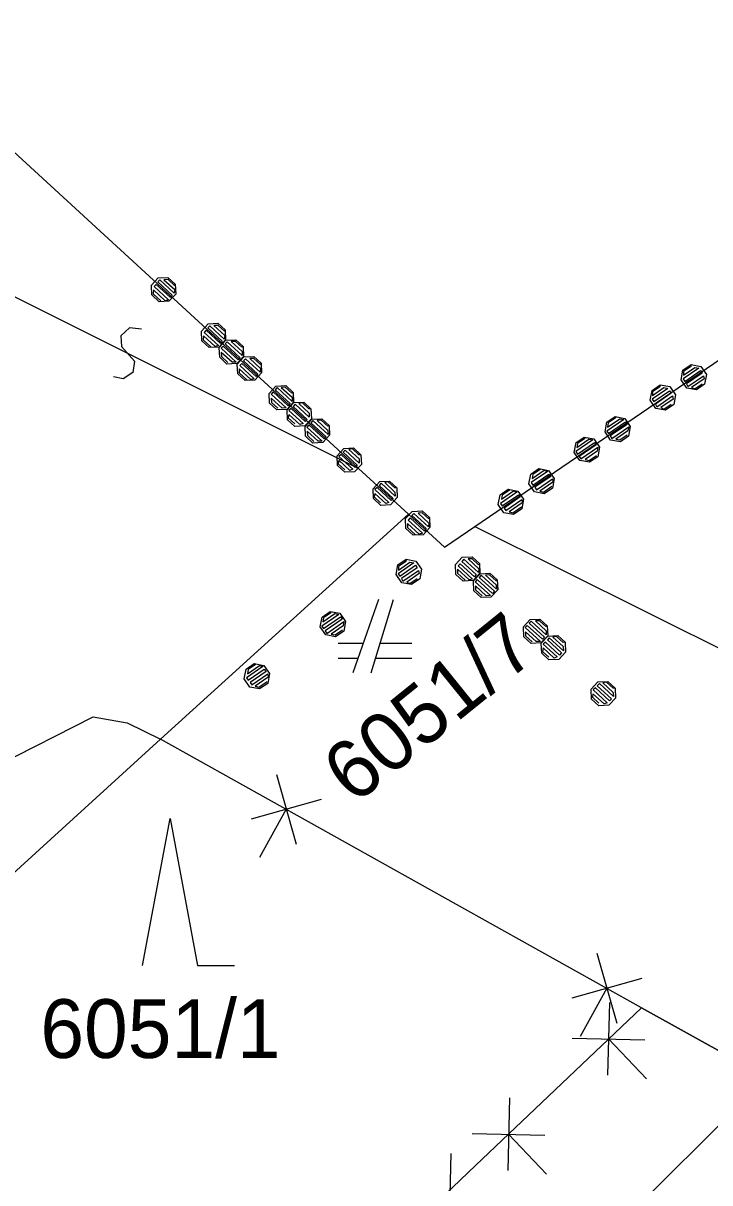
# Model space of a CAD drawing. Extents: x -266179 to -264727, y -1243225 to -1241702.
# Drawn here: x -265767.87 to -265749.17, y -1241952.44 to -1241920.85 of the extents above; entities that cross this region are included whole.
import ezdxf

# ---------------------------------------------------------------- set-up
doc = ezdxf.new("R2010")
doc.units = 0
for name, color, linetype in [('Vrstva 1', 7, 'Continuous'), ('Vrstva 19', 7, 'Continuous'), ('Vrstva 2', 7, 'Continuous'), ('Vrstva 21', 7, 'Continuous')]:
    doc.layers.add(name, color=color, linetype=linetype)

msp = doc.modelspace()

# ---------------------------------------------------------------- linework, layer by layer
at = {"layer": 'Vrstva 1'}
for p, q in [((-265784.3, -1241909.5), (-265758.74, -1241932.98)), ((-265755.57, -1241934.56), (-265739.22, -1241923.41)), ((-265758.74, -1241932.98), (-265757.38, -1241934.23)), ((-265764.13, -1241940.36), (-265757.38, -1241934.23)), ((-265757.38, -1241934.23), (-265756.4, -1241935.13)), ((-265756.4, -1241935.13), (-265755.57, -1241934.56)), ((-265755.57, -1241934.56), (-265745.7, -1241939.49)), ((-265758.19, -1241936.55), (-265758.89, -1241938.55)), ((-265758.39, -1241938.55), (-265757.79, -1241936.55)), ((-265758.61, -1241937.75), (-265759.29, -1241937.75)), ((-265757.29, -1241937.75), (-265758.15, -1241937.75)), ((-265759.29, -1241938.15), (-265758.75, -1241938.15)), ((-265758.27, -1241938.15), (-265757.29, -1241938.15)), ((-265764.13, -1241940.36), (-265777.31, -1241952.32)), ((-265751.03, -1241947.67), (-265764.13, -1241940.36)), ((-265751.03, -1241947.67), (-265755.55, -1241951.97)), ((-265747.61, -1241949.58), (-265751.03, -1241947.67)), ((-265747.61, -1241949.58), (-265756.26, -1241958.14)), ((-265755.55, -1241951.97), (-265767.11, -1241962.98))]:
    msp.add_line(p, q, dxfattribs=at)
msp.add_lwpolyline([(-265764.62, -1241946.52), (-265763.87, -1241942.52), (-265763.12, -1241946.52), (-265762.12, -1241946.52)], dxfattribs=at)
at = {"layer": 'Vrstva 19'}
for p, q in [((-265784.3, -1241909.5), (-265758.74, -1241932.98)), ((-265755.57, -1241934.56), (-265739.22, -1241923.41)), ((-265758.74, -1241932.98), (-265757.38, -1241934.23)), ((-265757.38, -1241934.23), (-265756.4, -1241935.13)), ((-265756.4, -1241935.13), (-265755.57, -1241934.56))]:
    msp.add_line(p, q, dxfattribs=at)
for points in [[(-265763.73, -1241927.961), (-265763.718, -1241928.23), (-265763.901, -1241928.428), (-265764.17, -1241928.44), (-265764.368, -1241928.257), (-265764.38, -1241927.989), (-265764.197, -1241927.79), (-265763.929, -1241927.778), (-265763.73, -1241927.961), (-265763.749, -1241927.997), (-265763.926, -1241927.835), (-265764.039, -1241927.84), (-265763.745, -1241928.11), (-265763.755, -1241928.21), (-265764.152, -1241927.845), (-265764.206, -1241927.903), (-265763.816, -1241928.262), (-265763.863, -1241928.328), (-265764.253, -1241927.969), (-265764.307, -1241928.028), (-265763.917, -1241928.387), (-265764.008, -1241928.412), (-265764.325, -1241928.121), (-265764.327, -1241928.227), (-265764.121, -1241928.416)], [(-265762.369, -1241929.21), (-265762.358, -1241929.479), (-265762.54, -1241929.678), (-265762.809, -1241929.689), (-265763.008, -1241929.506), (-265763.019, -1241929.238), (-265762.836, -1241929.039), (-265762.568, -1241929.028), (-265762.369, -1241929.21), (-265762.389, -1241929.246), (-265762.565, -1241929.084), (-265762.678, -1241929.089), (-265762.384, -1241929.359), (-265762.394, -1241929.459), (-265762.791, -1241929.094), (-265762.846, -1241929.153), (-265762.455, -1241929.511), (-265762.502, -1241929.577), (-265762.892, -1241929.218), (-265762.946, -1241929.277), (-265762.556, -1241929.636), (-265762.647, -1241929.661), (-265762.964, -1241929.37), (-265762.966, -1241929.476), (-265762.76, -1241929.666)], [(-265761.882, -1241929.66), (-265761.87, -1241929.928), (-265762.053, -1241930.127), (-265762.321, -1241930.138), (-265762.52, -1241929.955), (-265762.532, -1241929.687), (-265762.349, -1241929.488), (-265762.08, -1241929.477), (-265761.882, -1241929.66), (-265761.916, -1241929.682), (-265762.093, -1241929.52), (-265762.206, -1241929.525), (-265761.911, -1241929.795), (-265761.907, -1241929.908), (-265762.319, -1241929.529), (-265762.373, -1241929.588), (-265761.961, -1241929.967), (-265762.015, -1241930.026), (-265762.427, -1241929.647), (-265762.481, -1241929.706), (-265762.069, -1241930.085), (-265762.182, -1241930.09), (-265762.476, -1241929.819), (-265762.472, -1241929.932), (-265762.295, -1241930.095)], [(-265761.39, -1241930.112), (-265761.379, -1241930.38), (-265761.562, -1241930.579), (-265761.83, -1241930.59), (-265762.029, -1241930.408), (-265762.04, -1241930.139), (-265761.858, -1241929.94), (-265761.589, -1241929.929), (-265761.39, -1241930.112), (-265761.41, -1241930.148), (-265761.587, -1241929.985), (-265761.7, -1241929.99), (-265761.405, -1241930.261), (-265761.415, -1241930.36), (-265761.813, -1241929.995), (-265761.867, -1241930.054), (-265761.477, -1241930.413), (-265761.523, -1241930.478), (-265761.914, -1241930.12), (-265761.968, -1241930.179), (-265761.578, -1241930.537), (-265761.668, -1241930.562), (-265761.985, -1241930.271), (-265761.988, -1241930.378), (-265761.781, -1241930.567)], [(-265749.679, -1241930.154), (-265749.415, -1241930.203), (-265749.262, -1241930.426), (-265749.312, -1241930.69), (-265749.535, -1241930.843), (-265749.799, -1241930.793), (-265749.952, -1241930.57), (-265749.902, -1241930.306), (-265749.679, -1241930.154), (-265749.689, -1241930.209), (-265749.887, -1241930.344), (-265749.892, -1241930.444), (-265749.578, -1241930.23), (-265749.467, -1241930.251), (-265749.896, -1241930.544), (-265749.851, -1241930.61), (-265749.422, -1241930.317), (-265749.377, -1241930.383), (-265749.806, -1241930.676), (-265749.769, -1241930.748), (-265749.34, -1241930.455), (-265749.328, -1241930.544), (-265749.666, -1241930.775), (-265749.58, -1241930.813), (-265749.382, -1241930.677)], [(-265760.521, -1241930.909), (-265760.509, -1241931.177), (-265760.692, -1241931.376), (-265760.961, -1241931.387), (-265761.159, -1241931.205), (-265761.171, -1241930.936), (-265760.988, -1241930.737), (-265760.72, -1241930.726), (-265760.521, -1241930.909), (-265760.555, -1241930.931), (-265760.732, -1241930.769), (-265760.845, -1241930.774), (-265760.55, -1241931.044), (-265760.546, -1241931.157), (-265760.958, -1241930.778), (-265761.012, -1241930.837), (-265760.6, -1241931.216), (-265760.654, -1241931.275), (-265761.066, -1241930.896), (-265761.12, -1241930.955), (-265760.708, -1241931.334), (-265760.821, -1241931.339), (-265761.116, -1241931.068), (-265761.111, -1241931.181), (-265760.934, -1241931.344)], [(-265750.523, -1241930.705), (-265750.259, -1241930.754), (-265750.106, -1241930.976), (-265750.155, -1241931.241), (-265750.377, -1241931.394), (-265750.641, -1241931.345), (-265750.794, -1241931.122), (-265750.745, -1241930.858), (-265750.523, -1241930.705), (-265750.533, -1241930.76), (-265750.731, -1241930.896), (-265750.735, -1241930.996), (-265750.422, -1241930.781), (-265750.311, -1241930.802), (-265750.739, -1241931.096), (-265750.694, -1241931.162), (-265750.265, -1241930.868), (-265750.22, -1241930.934), (-265750.649, -1241931.228), (-265750.611, -1241931.3), (-265750.183, -1241931.005), (-265750.171, -1241931.094), (-265750.508, -1241931.326), (-265750.422, -1241931.364), (-265750.224, -1241931.228)], [(-265760.033, -1241931.358), (-265760.022, -1241931.626), (-265760.205, -1241931.825), (-265760.473, -1241931.836), (-265760.672, -1241931.654), (-265760.683, -1241931.385), (-265760.501, -1241931.187), (-265760.232, -1241931.175), (-265760.033, -1241931.358), (-265760.09, -1241931.36), (-265760.267, -1241931.198), (-265760.365, -1241931.216), (-265760.085, -1241931.473), (-265760.08, -1241931.586), (-265760.463, -1241931.234), (-265760.517, -1241931.293), (-265760.135, -1241931.645), (-265760.189, -1241931.704), (-265760.572, -1241931.352), (-265760.633, -1241931.404), (-265760.25, -1241931.756), (-265760.334, -1241931.788), (-265760.636, -1241931.511), (-265760.653, -1241931.603), (-265760.476, -1241931.766)], [(-265751.752, -1241931.569), (-265751.488, -1241931.619), (-265751.336, -1241931.842), (-265751.385, -1241932.106), (-265751.608, -1241932.258), (-265751.872, -1241932.208), (-265752.025, -1241931.985), (-265751.975, -1241931.721), (-265751.752, -1241931.569), (-265751.737, -1241931.607), (-265751.936, -1241931.743), (-265751.957, -1241931.854), (-265751.626, -1241931.628), (-265751.515, -1241931.649), (-265751.978, -1241931.965), (-265751.933, -1241932.031), (-265751.47, -1241931.715), (-265751.425, -1241931.781), (-265751.887, -1241932.097), (-265751.842, -1241932.163), (-265751.38, -1241931.848), (-265751.401, -1241931.959), (-265751.731, -1241932.184), (-265751.62, -1241932.205), (-265751.422, -1241932.07)], [(-265759.542, -1241931.81), (-265759.531, -1241932.078), (-265759.713, -1241932.277), (-265759.982, -1241932.289), (-265760.181, -1241932.106), (-265760.192, -1241931.837), (-265760.009, -1241931.639), (-265759.741, -1241931.627), (-265759.542, -1241931.81), (-265759.577, -1241931.833), (-265759.753, -1241931.67), (-265759.866, -1241931.675), (-265759.572, -1241931.946), (-265759.567, -1241932.059), (-265759.979, -1241931.68), (-265760.033, -1241931.739), (-265759.621, -1241932.118), (-265759.675, -1241932.177), (-265760.088, -1241931.798), (-265760.142, -1241931.857), (-265759.729, -1241932.235), (-265759.842, -1241932.24), (-265760.137, -1241931.97), (-265760.132, -1241932.083), (-265759.955, -1241932.245)], [(-265752.591, -1241932.126), (-265752.327, -1241932.175), (-265752.174, -1241932.398), (-265752.223, -1241932.662), (-265752.446, -1241932.815), (-265752.71, -1241932.766), (-265752.863, -1241932.543), (-265752.814, -1241932.279), (-265752.591, -1241932.126), (-265752.577, -1241932.165), (-265752.775, -1241932.301), (-265752.795, -1241932.412), (-265752.466, -1241932.186), (-265752.355, -1241932.206), (-265752.816, -1241932.523), (-265752.771, -1241932.589), (-265752.309, -1241932.272), (-265752.264, -1241932.338), (-265752.726, -1241932.655), (-265752.68, -1241932.721), (-265752.219, -1241932.404), (-265752.239, -1241932.515), (-265752.569, -1241932.742), (-265752.458, -1241932.762), (-265752.26, -1241932.626)], [(-265758.673, -1241932.607), (-265758.661, -1241932.875), (-265758.844, -1241933.074), (-265759.112, -1241933.086), (-265759.311, -1241932.903), (-265759.323, -1241932.634), (-265759.14, -1241932.436), (-265758.871, -1241932.424), (-265758.673, -1241932.607), (-265758.729, -1241932.609), (-265758.906, -1241932.447), (-265759.004, -1241932.465), (-265758.724, -1241932.722), (-265758.72, -1241932.835), (-265759.102, -1241932.484), (-265759.157, -1241932.542), (-265758.774, -1241932.894), (-265758.828, -1241932.953), (-265759.211, -1241932.601), (-265759.272, -1241932.654), (-265758.889, -1241933.005), (-265758.973, -1241933.037), (-265759.275, -1241932.76), (-265759.292, -1241932.853), (-265759.115, -1241933.015)], [(-265753.825, -1241932.984), (-265753.561, -1241933.034), (-265753.409, -1241933.257), (-265753.458, -1241933.521), (-265753.681, -1241933.673), (-265753.945, -1241933.623), (-265754.098, -1241933.4), (-265754.048, -1241933.136), (-265753.825, -1241932.984), (-265753.794, -1241933.011), (-265753.992, -1241933.147), (-265754.013, -1241933.258), (-265753.683, -1241933.032), (-265753.588, -1241933.065), (-265754.034, -1241933.369), (-265753.989, -1241933.435), (-265753.551, -1241933.136), (-265753.498, -1241933.197), (-265753.936, -1241933.495), (-265753.891, -1241933.562), (-265753.453, -1241933.263), (-265753.449, -1241933.357), (-265753.804, -1241933.599), (-265753.701, -1241933.626), (-265753.47, -1241933.468)], [(-265757.694, -1241933.508), (-265757.683, -1241933.777), (-265757.865, -1241933.976), (-265758.134, -1241933.987), (-265758.333, -1241933.804), (-265758.344, -1241933.536), (-265758.161, -1241933.337), (-265757.893, -1241933.326), (-265757.694, -1241933.508), (-265757.75, -1241933.511), (-265757.927, -1241933.348), (-265758.025, -1241933.367), (-265757.746, -1241933.624), (-265757.741, -1241933.737), (-265758.124, -1241933.385), (-265758.178, -1241933.444), (-265757.795, -1241933.796), (-265757.849, -1241933.855), (-265758.232, -1241933.503), (-265758.294, -1241933.555), (-265757.911, -1241933.907), (-265757.994, -1241933.939), (-265758.296, -1241933.661), (-265758.313, -1241933.754), (-265758.137, -1241933.916)], [(-265754.66, -1241933.548), (-265754.396, -1241933.597), (-265754.243, -1241933.819), (-265754.292, -1241934.083), (-265754.515, -1241934.236), (-265754.779, -1241934.187), (-265754.932, -1241933.965), (-265754.883, -1241933.701), (-265754.66, -1241933.548), (-265754.629, -1241933.575), (-265754.827, -1241933.711), (-265754.848, -1241933.822), (-265754.518, -1241933.596), (-265754.423, -1241933.628), (-265754.868, -1241933.933), (-265754.823, -1241933.999), (-265754.386, -1241933.699), (-265754.333, -1241933.759), (-265754.77, -1241934.06), (-265754.724, -1241934.126), (-265754.287, -1241933.825), (-265754.283, -1241933.92), (-265754.638, -1241934.163), (-265754.535, -1241934.189), (-265754.304, -1241934.031)], [(-265756.808, -1241934.321), (-265756.797, -1241934.59), (-265756.98, -1241934.789), (-265757.248, -1241934.8), (-265757.447, -1241934.617), (-265757.458, -1241934.349), (-265757.275, -1241934.15), (-265757.007, -1241934.139), (-265756.808, -1241934.321), (-265756.828, -1241934.357), (-265757.005, -1241934.195), (-265757.118, -1241934.2), (-265756.823, -1241934.471), (-265756.833, -1241934.57), (-265757.231, -1241934.205), (-265757.285, -1241934.264), (-265756.895, -1241934.622), (-265756.941, -1241934.688), (-265757.332, -1241934.329), (-265757.386, -1241934.388), (-265756.995, -1241934.747), (-265757.086, -1241934.772), (-265757.403, -1241934.481), (-265757.406, -1241934.587), (-265757.199, -1241934.777)], [(-265757.441, -1241935.456), (-265757.177, -1241935.505), (-265757.024, -1241935.728), (-265757.073, -1241935.992), (-265757.296, -1241936.145), (-265757.56, -1241936.096), (-265757.713, -1241935.873), (-265757.664, -1241935.609), (-265757.441, -1241935.456), (-265757.452, -1241935.512), (-265757.65, -1241935.648), (-265757.654, -1241935.748), (-265757.341, -1241935.533), (-265757.229, -1241935.553), (-265757.658, -1241935.848), (-265757.613, -1241935.914), (-265757.184, -1241935.619), (-265757.139, -1241935.685), (-265757.567, -1241935.98), (-265757.53, -1241936.051), (-265757.102, -1241935.757), (-265757.089, -1241935.845), (-265757.427, -1241936.077), (-265757.341, -1241936.115), (-265757.143, -1241935.979)], [(-265755.447, -1241935.57), (-265755.436, -1241935.838), (-265755.618, -1241936.037), (-265755.887, -1241936.048), (-265756.085, -1241935.866), (-265756.097, -1241935.597), (-265755.914, -1241935.399), (-265755.646, -1241935.387), (-265755.447, -1241935.57), (-265755.467, -1241935.606), (-265755.643, -1241935.444), (-265755.756, -1241935.448), (-265755.462, -1241935.719), (-265755.472, -1241935.819), (-265755.869, -1241935.453), (-265755.923, -1241935.512), (-265755.533, -1241935.871), (-265755.58, -1241935.936), (-265755.97, -1241935.578), (-265756.024, -1241935.637), (-265755.634, -1241935.995), (-265755.725, -1241936.02), (-265756.042, -1241935.729), (-265756.044, -1241935.836), (-265755.838, -1241936.025)], [(-265754.96, -1241936.02), (-265754.949, -1241936.288), (-265755.131, -1241936.487), (-265755.4, -1241936.498), (-265755.599, -1241936.316), (-265755.61, -1241936.047), (-265755.427, -1241935.848), (-265755.159, -1241935.837), (-265754.96, -1241936.02), (-265754.994, -1241936.042), (-265755.171, -1241935.88), (-265755.284, -1241935.885), (-265754.99, -1241936.155), (-265754.985, -1241936.268), (-265755.397, -1241935.889), (-265755.451, -1241935.948), (-265755.039, -1241936.327), (-265755.093, -1241936.386), (-265755.505, -1241936.007), (-265755.56, -1241936.066), (-265755.147, -1241936.445), (-265755.26, -1241936.45), (-265755.555, -1241936.179), (-265755.55, -1241936.292), (-265755.373, -1241936.455)], [(-265759.51, -1241936.878), (-265759.246, -1241936.927), (-265759.093, -1241937.149), (-265759.142, -1241937.413), (-265759.365, -1241937.566), (-265759.629, -1241937.517), (-265759.782, -1241937.295), (-265759.733, -1241937.031), (-265759.51, -1241936.878), (-265759.496, -1241936.916), (-265759.694, -1241937.052), (-265759.714, -1241937.163), (-265759.385, -1241936.937), (-265759.273, -1241936.958), (-265759.735, -1241937.275), (-265759.69, -1241937.341), (-265759.228, -1241937.024), (-265759.183, -1241937.089), (-265759.644, -1241937.407), (-265759.599, -1241937.473), (-265759.137, -1241937.155), (-265759.158, -1241937.267), (-265759.488, -1241937.493), (-265759.376, -1241937.514), (-265759.179, -1241937.378)], [(-265753.599, -1241937.268), (-265753.587, -1241937.537), (-265753.77, -1241937.735), (-265754.039, -1241937.747), (-265754.237, -1241937.564), (-265754.249, -1241937.296), (-265754.066, -1241937.097), (-265753.798, -1241937.086), (-265753.599, -1241937.268), (-265753.633, -1241937.291), (-265753.81, -1241937.129), (-265753.923, -1241937.133), (-265753.628, -1241937.404), (-265753.624, -1241937.517), (-265754.036, -1241937.138), (-265754.09, -1241937.197), (-265753.678, -1241937.576), (-265753.732, -1241937.635), (-265754.144, -1241937.256), (-265754.198, -1241937.315), (-265753.786, -1241937.694), (-265753.899, -1241937.698), (-265754.194, -1241937.428), (-265754.189, -1241937.541), (-265754.012, -1241937.703)], [(-265753.112, -1241937.718), (-265753.101, -1241937.986), (-265753.283, -1241938.185), (-265753.552, -1241938.197), (-265753.75, -1241938.014), (-265753.762, -1241937.745), (-265753.579, -1241937.547), (-265753.311, -1241937.535), (-265753.112, -1241937.718), (-265753.168, -1241937.72), (-265753.345, -1241937.558), (-265753.443, -1241937.576), (-265753.164, -1241937.833), (-265753.159, -1241937.946), (-265753.542, -1241937.595), (-265753.596, -1241937.653), (-265753.213, -1241938.005), (-265753.267, -1241938.064), (-265753.65, -1241937.712), (-265753.711, -1241937.765), (-265753.329, -1241938.116), (-265753.412, -1241938.148), (-265753.714, -1241937.871), (-265753.731, -1241937.964), (-265753.555, -1241938.126)], [(-265761.579, -1241938.299), (-265761.315, -1241938.348), (-265761.162, -1241938.571), (-265761.211, -1241938.835), (-265761.433, -1241938.988), (-265761.698, -1241938.939), (-265761.85, -1241938.716), (-265761.801, -1241938.452), (-265761.579, -1241938.299), (-265761.548, -1241938.326), (-265761.746, -1241938.462), (-265761.766, -1241938.574), (-265761.437, -1241938.347), (-265761.342, -1241938.379), (-265761.787, -1241938.685), (-265761.742, -1241938.751), (-265761.305, -1241938.451), (-265761.251, -1241938.511), (-265761.688, -1241938.811), (-265761.643, -1241938.877), (-265761.206, -1241938.577), (-265761.202, -1241938.671), (-265761.556, -1241938.915), (-265761.453, -1241938.941), (-265761.223, -1241938.782)], [(-265751.751, -1241938.967), (-265751.739, -1241939.235), (-265751.922, -1241939.434), (-265752.19, -1241939.445), (-265752.389, -1241939.262), (-265752.401, -1241938.994), (-265752.218, -1241938.795), (-265751.949, -1241938.784), (-265751.751, -1241938.967), (-265751.807, -1241938.969), (-265751.984, -1241938.807), (-265752.082, -1241938.825), (-265751.802, -1241939.082), (-265751.798, -1241939.195), (-265752.18, -1241938.843), (-265752.235, -1241938.902), (-265751.852, -1241939.254), (-265751.906, -1241939.313), (-265752.289, -1241938.961), (-265752.35, -1241939.013), (-265751.967, -1241939.365), (-265752.051, -1241939.397), (-265752.353, -1241939.119), (-265752.37, -1241939.212), (-265752.193, -1241939.375)]]:
    msp.add_lwpolyline(points, dxfattribs=at)
at = {"layer": 'Vrstva 2'}
for p, q in [((-265771.32, -1241926.7), (-265758.74, -1241932.98)), ((-265768.76, -1241941.17), (-265765.97, -1241939.75)), ((-265765.97, -1241939.75), (-265765.04, -1241939.91)), ((-265765.04, -1241939.91), (-265764.13, -1241940.36))]:
    msp.add_line(p, q, dxfattribs=at)
msp.add_lwpolyline([(-265764.65, -1241929.191), (-265764.977, -1241929.151), (-265765.209, -1241929.371), (-265765.196, -1241929.657), (-265764.838, -1241930.059), (-265764.882, -1241930.372), (-265765.146, -1241930.542), (-265765.41, -1241930.489)], dxfattribs=at)
at = {"layer": 'Vrstva 21'}
for p, q in [((-265784.3, -1241909.5), (-265758.74, -1241932.98)), ((-265755.57, -1241934.56), (-265739.22, -1241923.41)), ((-265758.74, -1241932.98), (-265757.38, -1241934.23)), ((-265757.38, -1241934.23), (-265756.4, -1241935.13)), ((-265756.4, -1241935.13), (-265755.57, -1241934.56)), ((-265760.976, -1241941.314), (-265760.436, -1241943.219)), ((-265759.754, -1241941.997), (-265761.659, -1241942.537)), ((-265760.706, -1241942.267), (-265761.438, -1241943.576)), ((-265752.245, -1241946.189), (-265751.705, -1241948.094)), ((-265751.023, -1241946.871), (-265752.927, -1241947.411)), ((-265751.975, -1241947.141), (-265752.706, -1241948.451)), ((-265751.03, -1241947.67), (-265755.55, -1241951.97)), ((-265755.55, -1241951.97), (-265751.03, -1241947.67)), ((-265751.904, -1241947.532), (-265751.954, -1241949.512)), ((-265747.61, -1241949.58), (-265751.03, -1241947.67)), ((-265751.03, -1241947.67), (-265747.61, -1241949.58)), ((-265752.919, -1241948.497), (-265750.939, -1241948.547)), ((-265751.929, -1241948.522), (-265750.896, -1241949.609)), ((-265754.626, -1241950.128), (-265754.676, -1241952.108)), ((-265755.641, -1241951.093), (-265753.661, -1241951.143)), ((-265754.651, -1241951.118), (-265753.618, -1241952.205)), ((-265756.224, -1241951.645), (-265756.272, -1241953.625)), ((-265755.55, -1241951.97), (-265767.11, -1241962.98)), ((-265767.11, -1241962.98), (-265755.55, -1241951.97))]:
    msp.add_line(p, q, dxfattribs=at)

# ---------------------------------------------------------------- texts
at = {"layer": 'Vrstva 1'}
msp.add_text('6051/7', height=1.6, rotation=38.9611, dxfattribs=at).set_placement((-265758.858, -1241942.166))
msp.add_text('6051/1', height=1.6, dxfattribs=at).set_placement((-265767.404, -1241949.04))

doc.saveas('drawing.dxf')
